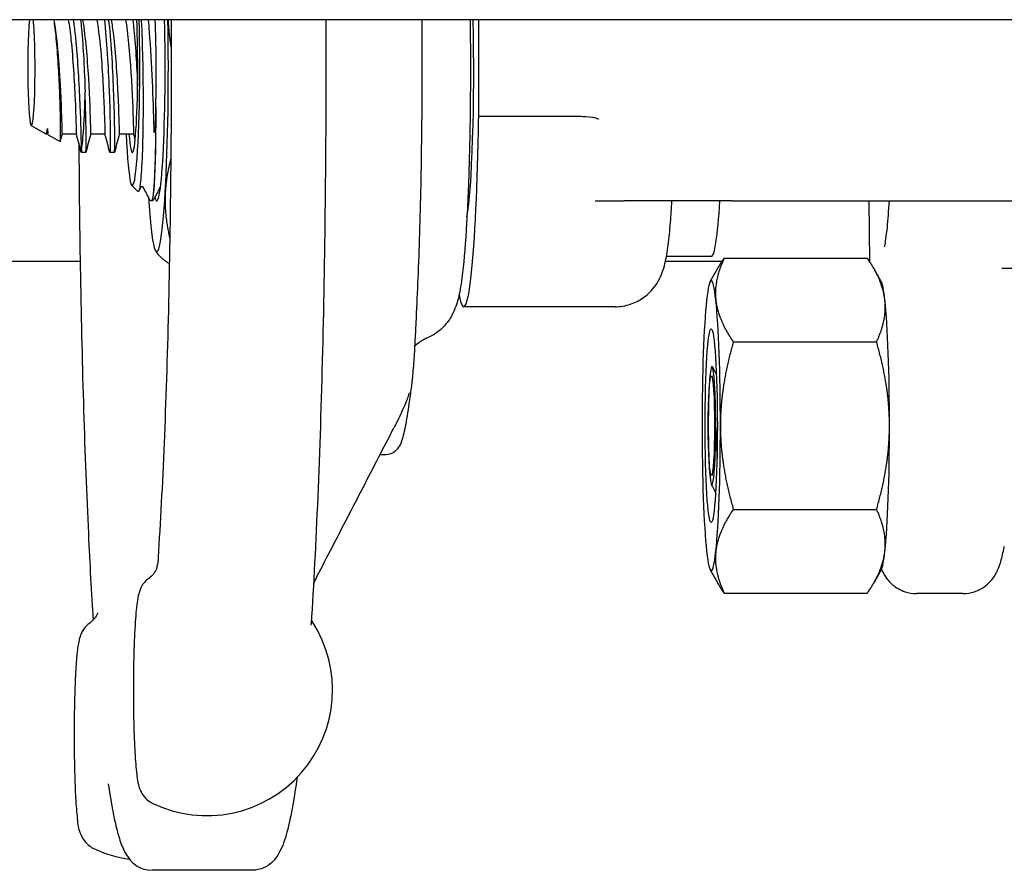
# Model space of a CAD drawing. Header units: inches. Extents: x 18 to 846, y -44 to 561.
# Tile 564 of 642: x 777.93 to 780.47, y 271.51 to 273.71. Entities that reach past the tile are written whole.
import ezdxf

# ---------------------------------------------------------------- set-up
doc = ezdxf.new("R2010")
doc.units = ezdxf.units.IN
doc.header["$LTSCALE"] = 24
doc.header["$MEASUREMENT"] = 0
doc.layers.add('Visible (ANSI)', color=7, linetype='Continuous', lineweight=30)

msp = doc.modelspace()

# ---------------------------------------------------------------- linework, layer by layer
at = {"layer": 'Visible (ANSI)'}
for p, q in [((783.1433, 273.7065), (753.3308, 273.7065)), ((779.11443, 273.4565), (779.11443, 273.7065)), ((779.11443, 273.4565), (779.11403, 273.4565)), ((779.24812, 273.4565), (779.11443, 273.4565)), ((779.34197, 273.4565), (779.24812, 273.4565)), ((777.95727, 273.43242), (777.99482, 273.41161)), ((777.9952, 273.4115), (777.99991, 273.4115)), ((778.00081, 273.40829), (778.03164, 273.3912)), ((778.03692, 273.4115), (778.0739, 273.4115)), ((778.11091, 273.4115), (778.14789, 273.4115)), ((778.1849, 273.4115), (778.22188, 273.4115)), ((778.09832, 273.36275), (778.08649, 273.36275)), ((778.17232, 273.36275), (778.16049, 273.36275)), ((778.21736, 273.27803), (778.23308, 273.26224)), ((778.24026, 273.2731), (778.23514, 273.26319)), ((778.26883, 273.23775), (778.26828, 273.23775)), ((779.41486, 273.23775), (779.4896, 273.23775)), ((779.76936, 273.23775), (779.4896, 273.23775)), ((779.76936, 273.23775), (780.89211, 273.23775)), ((780.12223, 273.23775), (780.12432, 273.08122)), ((779.08525, 273.2065), (779.0841, 273.2065)), ((778.27878, 273.10857), (778.28119, 273.10501)), ((778.08362, 273.0815), (774.5808, 273.0815)), ((779.74314, 273.0815), (779.59681, 273.0815)), ((779.71557, 273.094), (779.5993, 273.094)), ((779.7485, 273.08951), (780.11877, 273.08951)), ((780.12431, 273.0815), (780.12414, 273.0815)), ((779.71247, 273.02923), (779.73212, 273.06355)), ((780.1548, 273.02923), (780.13515, 273.06355)), ((779.46608, 272.964), (779.07536, 272.964)), ((779.77223, 272.87301), (780.1425, 272.87301)), ((778.87451, 272.5815), (778.8589, 272.5815)), ((779.77223, 272.44), (780.1425, 272.44)), ((779.71247, 272.28377), (779.73212, 272.24946)), ((780.1548, 272.28377), (780.13515, 272.24946)), ((779.7485, 272.22349), (780.11877, 272.22349)), ((780.36586, 272.22225), (780.24576, 272.22225)), ((778.52896, 271.5065), (778.26948, 271.5065))]:
    msp.add_line(p, q, dxfattribs=at)
for centre, end in [((778.41103, 271.97281), 32.81827), ((778.25778, 271.85682), 261.81583)]:
    msp.add_arc(centre, 0.325, 244.56848, end, dxfattribs=at)
for centre, major_axis, ratio, start_param, end_param in [((777.9576, 273.5815), (0, -0.14917), 0.0632779, 3.7188468, 8.8475238), ((778.21858, 273.5815), (0, -0.30408), 0.0632779, 5.3056376, 8.277611), ((778.21858, 273.5815), (0, -0.21875), 0.0632779, 5.602502, 8.4622272), ((778.28158, 273.5815), (0, -0.34375), 0.0632779, 6.0532879, 8.2261502), ((778.28158, 273.5815), (0, 0.475), 0.0632779, 3.9732017, 4.978683), ((779.07536, 273.5815), (0, -0.40625), 0.0632779, 0.3252319, 1.883563), ((778.08319, 273.5815), (0, -0.21875), 0.0632779, 0.2808441, 1.2855084), ((778.25817, 273.5815), (0, -0.34375), 0.0632779, 1.2716341, 1.3406181), ((779.11403, 273.44869), (0, 0.00781), 0.0632779, 0, 1.3567723), ((779.07536, 273.5815), (0, -0.6175), 0.0632779, 5.9652364, 7.6399576), ((777.9952, 273.5815), (0, -0.17), 0.0632779, 6.2481189, 6.6841413), ((778.28158, 273.5815), (0, -0.475), 0.0632779, 6.0675968, 7.1147944), ((778.28158, 273.5815), (0, -0.475), 0.0632779, 5.4928944, 6.0675968), ((779.71557, 273.5815), (0, -0.4875), 0.0632779, 0, 0.7881924), ((780.4606, 273.0836), (-0.09368, 0.00533), 0.2027313, 1.6443253, 3.1504144), ((779.71508, 272.6565), (0, 0.375), 0.0632779, 5.7595865, 6.8067841), ((780.1522, 272.6565), (0, 0.375), 0.0632779, 5.7595865, 6.1731428), ((779.71508, 272.6565), (0, -0.375), 0.0632779, 3.6651914, 4.712389), ((779.71508, 272.6565), (0, 0.375), 0.0632779, 4.712389, 5.7595865), ((780.1522, 272.6565), (0, -0.375), 0.0632779, 1.5707963, 2.6179939), ((779.71508, 272.6565), (0, -0.375), 0.0632779, 4.712389, 5.7595865), ((779.71557, 272.6565), (0, 0.175), 0.0632779, 4.6839401, 4.7463079), ((779.71508, 272.6565), (0, 0.375), 0.0632779, 3.6651914, 4.712389), ((780.1522, 272.6565), (0, -0.375), 0.0632779, 0.5235988, 1.5707963), ((779.71508, 272.6565), (0, -0.375), 0.0632779, 5.7595865, 6.8067841), ((780.1522, 272.6565), (0, -0.375), 0.0632779, 0.1100426, 0.5235988)]:
    msp.add_ellipse(centre, major_axis=major_axis, ratio=ratio, start_param=start_param, end_param=end_param, dxfattribs=at)
for centre, major_axis in [((779.71508, 272.6565), (0, 0.25014)), ((779.71557, 272.6565), (0, -0.12866)), ((779.71557, 272.6565), (0, -0.12866))]:
    msp.add_ellipse(centre, major_axis=major_axis, ratio=0.0632779, dxfattribs=at)
for points, knots in [([(778.01533, 273.7065), (778.01744, 273.69267), (778.01938, 273.6764), (778.02317, 273.63756), (778.02492, 273.61482), (778.02786, 273.56782), (778.02902, 273.544), (778.0308, 273.49843), (778.0314, 273.47714), (778.03213, 273.43997), (778.03225, 273.42452), (778.0322, 273.40161), (778.03203, 273.39448), (778.03175, 273.39146), (778.03169, 273.39116), (778.03164, 273.3912)], [-3.7202337, -3.7202337, -3.7202337, -3.7202337, -3.5648477, -3.5648477, -3.385163, -3.385163, -3.2033156, -3.2033156, -3.0193061, -3.0193061, -2.8331349, -2.8331349, -2.6448024, -2.6448024, -2.5950458, -2.5950458, -2.5950458, -2.5950458]), ([(778.01597, 273.70641), (778.02071, 273.67847), (778.0248, 273.6397), (778.02791, 273.59892), (778.03192, 273.54624), (778.03427, 273.49151), (778.03546, 273.45584), (778.0364, 273.42764), (778.03666, 273.41191), (778.03691, 273.41164)], [14.8818627, 14.8818627, 14.8818627, 14.8818627, 15.6053465, 15.6053465, 15.6053465, 16.5398213, 16.5398213, 16.5398213, 17.2787596, 17.2787596, 17.2787596, 17.2787596]), ([(778.05296, 273.70626), (778.0555, 273.69148), (778.05786, 273.6737), (778.05997, 273.6539), (778.06506, 273.60599), (778.06863, 273.54742), (778.07071, 273.50081), (778.07278, 273.4542), (778.07341, 273.42069), (778.07376, 273.41321), (778.07381, 273.41226), (778.07385, 273.41173), (778.07389, 273.41161)], [14.8818627, 14.8818627, 14.8818627, 14.8818627, 15.268037, 15.268037, 15.268037, 16.2025341, 16.2025341, 16.2025341, 17.1369694, 17.1369694, 17.1369694, 17.2556086, 17.2556086, 17.2556086, 17.2556086]), ([(778.08702, 273.37132), (778.08697, 273.3776), (778.08686, 273.38651), (778.08642, 273.40904), (778.08609, 273.4225), (778.08498, 273.45911), (778.08406, 273.48366), (778.08154, 273.53624), (778.07996, 273.56372), (778.0761, 273.61794), (778.07386, 273.64417), (778.06981, 273.68192), (778.06824, 273.69476), (778.06659, 273.7065)], [-3.1722778, -3.1722778, -3.1722778, -3.1722778, -3.0186699, -3.0186699, -2.8665315, -2.8665315, -2.6554083, -2.6554083, -2.4471425, -2.4471425, -2.2417348, -2.2417348, -2.1246923, -2.1246923, -2.1246923, -2.1246923]), ([(778.08476, 273.7065), (778.08557, 273.69906), (778.08635, 273.69125), (778.08933, 273.65874), (778.09123, 273.63188), (778.09438, 273.57593), (778.09559, 273.54736), (778.09647, 273.51994)], [-0.5023483, -0.5023483, -0.5023483, -0.5023483, -0.43062442, -0.43062442, -0.2163901, -0.2163901, 0, 0, 0, 0]), ([(778.08997, 273.70649), (778.09028, 273.70472), (778.09058, 273.70291), (778.09087, 273.70104), (778.0969, 273.66341), (778.1017, 273.60769), (778.10486, 273.55539), (778.10801, 273.50309), (778.10952, 273.45547), (778.11022, 273.43091), (778.11058, 273.41822), (778.11074, 273.41185), (778.11091, 273.41183)], [21.165048, 21.165048, 21.165048, 21.165048, 21.2112724, 21.2112724, 21.2112724, 22.1453793, 22.1453793, 22.1453793, 23.0794254, 23.0794254, 23.0794254, 23.5619449, 23.5619449, 23.5619449, 23.5619449]), ([(778.12696, 273.70635), (778.13117, 273.68153), (778.13488, 273.64826), (778.13783, 273.61243), (778.1421, 273.56038), (778.14473, 273.50417), (778.14611, 273.46548), (778.14729, 273.43249), (778.1476, 273.41293), (778.14788, 273.41163)], [21.165048, 21.165048, 21.165048, 21.165048, 21.8082248, 21.8082248, 21.8082248, 22.7422928, 22.7422928, 22.7422928, 23.5387939, 23.5387939, 23.5387939, 23.5387939]), ([(778.14618, 273.7065), (778.14619, 273.70644), (778.1462, 273.70638), (778.1462, 273.70632), (778.15196, 273.65381), (778.15614, 273.58484), (778.15851, 273.5232), (778.16087, 273.46157), (778.16143, 273.40844), (778.16119, 273.38213), (778.16106, 273.3683), (778.16073, 273.36202), (778.16041, 273.36323)], [21.382903, 21.382903, 21.382903, 21.382903, 21.3838943, 21.3838943, 21.3838943, 22.2609286, 22.2609286, 22.2609286, 23.1379094, 23.1379094, 23.1379094, 23.5986856, 23.5986856, 23.5986856, 23.5986856]), ([(778.17232, 273.36275), (778.17291, 273.36277), (778.17347, 273.3916), (778.17267, 273.43959), (778.17184, 273.48852), (778.16955, 273.55646), (778.16538, 273.61976), (778.16333, 273.6508), (778.16084, 273.68044), (778.158, 273.70631)], [-29.8451302, -29.8451302, -29.8451302, -29.8451302, -28.9802371, -28.9802371, -28.9802371, -28.0985528, -28.0985528, -28.0985528, -27.6660883, -27.6660883, -27.6660883, -27.6660883]), ([(778.16395, 273.7063), (778.16593, 273.69483), (778.1678, 273.68152), (778.16952, 273.66679), (778.17486, 273.62103), (778.17874, 273.5626), (778.18108, 273.51403), (778.18342, 273.46547), (778.18424, 273.42796), (778.18464, 273.41594), (778.18474, 273.413), (778.18482, 273.4116), (778.1849, 273.41168)], [27.4482333, 27.4482333, 27.4482333, 27.4482333, 27.7487513, 27.7487513, 27.7487513, 28.6824367, 28.6824367, 28.6824367, 29.6160625, 29.6160625, 29.6160625, 29.8451302, 29.8451302, 29.8451302, 29.8451302]), ([(778.20096, 273.7065), (778.20684, 273.67199), (778.21167, 273.62014), (778.21496, 273.56943), (778.21839, 273.51665), (778.22016, 273.46639), (778.221, 273.43802), (778.22149, 273.42152), (778.22168, 273.41265), (778.22187, 273.41186)], [27.4482333, 27.4482333, 27.4482333, 27.4482333, 28.3454342, 28.3454342, 28.3454342, 29.2790815, 29.2790815, 29.2790815, 29.8219792, 29.8219792, 29.8219792, 29.8219792]), ([(778.22017, 273.70647), (778.22496, 273.66253), (778.22872, 273.60738), (778.23118, 273.55437), (778.2315, 273.54738), (778.2318, 273.54045), (778.23208, 273.53359)], [27.6660883, 27.6660883, 27.6660883, 27.6660883, 28.39867809, 28.39867809, 28.39867809, 28.49525433, 28.49525433, 28.49525433, 28.49525433]), ([(778.27486, 273.42565), (778.27392, 273.46395), (778.27252, 273.50512), (778.26859, 273.59024), (778.26607, 273.63343), (778.26216, 273.68522), (778.26129, 273.696), (778.26039, 273.7065)], [-1.59923361, -1.59923361, -1.59923361, -1.59923361, -1.27914254, -1.27914254, -0.94996665, -0.94996665, -0.86105781, -0.86105781, -0.86105781, -0.86105781]), ([(778.27677, 273.7065), (778.2768, 273.70563), (778.27684, 273.70475), (778.27774, 273.68102), (778.27842, 273.65725), (778.27972, 273.58979), (778.27992, 273.5456), (778.27935, 273.50308)], [-0.52692805, -0.52692805, -0.52692805, -0.52692805, -0.51973951, -0.51973951, -0.33275492, -0.33275492, 0, 0, 0, 0]), ([(778.3187, 273.7065), (778.31873, 273.69996), (778.31876, 273.69342), (778.31927, 273.55856), (778.31886, 273.4294), (778.31629, 273.17556), (778.31413, 273.05089), (778.30814, 272.81199), (778.30432, 272.69777), (778.29521, 272.48528), (778.28992, 272.38701), (778.28404, 272.29914)], [4.37524391, 4.37524391, 4.37524391, 4.37524391, 4.38638429, 4.38638429, 4.60474371, 4.60474371, 4.82310313, 4.82310313, 5.04146255, 5.04146255, 5.25982197, 5.25982197, 5.25982197, 5.25982197]), ([(778.71856, 273.7065), (778.71859, 273.69831), (778.71862, 273.69012), (778.71909, 273.54053), (778.71859, 273.3984), (778.71572, 273.1189), (778.71335, 272.98153), (778.70685, 272.71757), (778.70271, 272.591), (778.69285, 272.35415), (778.68712, 272.24389), (778.68072, 272.14415)], [4.38405364, 4.38405364, 4.38405364, 4.38405364, 4.39625941, 4.39625941, 4.60688023, 4.60688023, 4.81750105, 4.81750105, 5.02812188, 5.02812188, 5.2387427, 5.2387427, 5.2387427, 5.2387427]), ([(778.96664, 273.7065), (778.96665, 273.70506), (778.96666, 273.70362), (778.96673, 273.68744), (778.9668, 273.67269), (778.96687, 273.65796)], [0.50824411, 0.50824411, 0.50824411, 0.50824411, 0.51922726, 0.51922726, 0.63187952, 0.63187952, 0.63187952, 0.63187952]), ([(779.09172, 273.7065), (779.09253, 273.64753), (779.09276, 273.5872), (779.09203, 273.46339), (779.09101, 273.40122), (779.08773, 273.28346), (779.08546, 273.22846), (779.07978, 273.13046), (779.07632, 273.0874), (779.06977, 273.03188), (779.06717, 273.01387), (779.06106, 272.98512), (779.05867, 272.97449), (779.05032, 272.95342), (779.04741, 272.94673), (779.03737, 272.92963), (779.03056, 272.91878), (779.00759, 272.89835), (778.9966, 272.89032), (778.98177, 272.88383)], [1.6097398, 1.6097398, 1.6097398, 1.6097398, 2.0593793, 2.0593793, 2.5355448, 2.5355448, 3.0157255, 3.0157255, 3.5114762, 3.5114762, 3.8103614, 3.8103614, 4.0031884, 4.0031884, 4.0781954, 4.0781954, 4.1539078, 4.1539078, 4.1960154, 4.1960154, 4.1960154, 4.1960154]), ([(778.24167, 273.70376), (778.24314, 273.67257), (778.24427, 273.63927), (778.24582, 273.57095), (778.24624, 273.53641), (778.24638, 273.46326), (778.24596, 273.42583), (778.24428, 273.35943), (778.24303, 273.33118), (778.23995, 273.28773), (778.23815, 273.27304), (778.23521, 273.26251), (778.23414, 273.26118), (778.23308, 273.26224)], [-5.0704915, -5.0704915, -5.0704915, -5.0704915, -4.8092414, -4.8092414, -4.5465572, -4.5465572, -4.2346915, -4.2346915, -3.9208419, -3.9208419, -3.6050086, -3.6050086, -3.4319837, -3.4319837, -3.4319837, -3.4319837]), ([(778.96687, 273.65796), (778.9671, 273.61342), (778.96712, 273.56865), (778.96679, 273.47946), (778.96643, 273.43504), (778.96532, 273.34742), (778.96457, 273.30421), (778.96271, 273.21981), (778.9616, 273.17862), (778.95902, 273.09903), (778.95755, 273.06064), (778.95593, 273.024)], [4.3672418, 4.3672418, 4.3672418, 4.3672418, 4.50530067, 4.50530067, 4.64335954, 4.64335954, 4.78141842, 4.78141842, 4.91947729, 4.91947729, 5.05753616, 5.05753616, 5.05753616, 5.05753616]), ([(778.09832, 273.36287), (778.09881, 273.36313), (778.0993, 273.38237), (778.09897, 273.4169), (778.09872, 273.44411), (778.09796, 273.4803), (778.09647, 273.51994)], [-23.5619449, -23.5619449, -23.5619449, -23.5619449, -22.842934, -22.842934, -22.842934, -22.2764365, -22.2764365, -22.2764365, -22.2764365]), ([(778.26882, 273.23788), (778.27172, 273.23815), (778.27462, 273.26132), (778.27664, 273.30402), (778.27892, 273.35198), (778.28005, 273.42395), (778.27935, 273.50308)], [-12.5663706, -12.5663706, -12.5663706, -12.5663706, -11.9350203, -11.9350203, -11.9350203, -11.2257525, -11.2257525, -11.2257525, -11.2257525]), ([(778.27895, 273.48019), (778.27935, 273.39456), (778.27755, 273.32026), (778.27461, 273.27812), (778.27277, 273.25163), (778.27051, 273.23805), (778.26825, 273.23804)], [5.0115512, 5.0115512, 5.0115512, 5.0115512, 5.7936548, 5.7936548, 5.7936548, 6.2853274, 6.2853274, 6.2853274, 6.2853274]), ([(778.27895, 273.48019), (778.27831, 273.44945), (778.27729, 273.42803), (778.27639, 273.41704), (778.27618, 273.41509), (778.27593, 273.41395), (778.27588, 273.41374), (778.2758, 273.41357), (778.27578, 273.41354), (778.27574, 273.4135), (778.27573, 273.41349), (778.27571, 273.41349), (778.2757, 273.41349), (778.27569, 273.41349), (778.27568, 273.41349), (778.27566, 273.4135), (778.27566, 273.41351), (778.27564, 273.41353), (778.27562, 273.41355), (778.27558, 273.41362), (778.27555, 273.41372), (778.27521, 273.41508), (778.27501, 273.41957), (778.27486, 273.42565)], [-0.32425255, -0.32425255, -0.32425255, -0.32425255, -0.13434383, -0.13434383, -0.07553483, -0.07553483, -0.06406424, -0.06406424, -0.06072925, -0.06072925, -0.05932586, -0.05932586, -0.05850628, -0.05850628, -0.05780445, -0.05780445, -0.05699234, -0.05699234, -0.05569314, -0.05569314, -0.05100977, -0.05100977, 0, 0, 0, 0]), ([(779.41961, 273.4507), (779.4191, 273.45093), (779.41861, 273.45112), (779.41368, 273.45285), (779.40453, 273.45426), (779.37561, 273.45614), (779.35951, 273.4565), (779.34197, 273.4565)], [0.01028684, 0.01028684, 0.01028684, 0.01028684, 0.01590204, 0.01590204, 0.08584187, 0.08584187, 0.15193376, 0.15193376, 0.15193376, 0.15193376]), ([(779.42371, 273.44869), (779.42366, 273.44872), (779.42361, 273.44874), (779.42227, 273.44943), (779.42094, 273.45008), (779.41961, 273.4507)], [-0.566346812, -0.566346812, -0.566346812, -0.566346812, -0.565454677, -0.565454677, -0.542430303, -0.542430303, -0.542430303, -0.542430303]), ([(778.00081, 273.40829), (778.00076, 273.40831), (778.00072, 273.4084), (778.00031, 273.40978), (777.99993, 273.41534), (777.9994, 273.42499)], [-0.19143984, -0.19143984, -0.19143984, -0.19143984, -0.17106186, -0.17106186, 0, 0, 0, 0]), ([(778.08023, 273.38703), (778.08094, 273.27138), (778.08228, 273.1567), (778.08633, 272.9248), (778.08913, 272.80797), (778.09604, 272.58437), (778.10016, 272.47759), (778.10859, 272.29842), (778.11269, 272.22348), (778.11711, 272.15359)], [5.07528858, 5.07528858, 5.07528858, 5.07528858, 5.2481423, 5.2481423, 5.43313185, 5.43313185, 5.61812139, 5.61812139, 5.76472933, 5.76472933, 5.76472933, 5.76472933]), ([(778.24358, 273.27482), (778.24223, 273.27482), (778.24115, 273.27411), (778.24033, 273.2733), (778.24026, 273.27311), (778.24026, 273.2731)], [0, 0, 0, 0, 0.030145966, 0.030145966, 0.058630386, 0.058630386, 0.058630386, 0.058630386]), ([(778.24689, 273.2731), (778.24689, 273.27311), (778.24683, 273.2733), (778.24598, 273.27412), (778.24491, 273.27482), (778.24358, 273.27482)], [0, 0, 0, 0, 0.028845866, 0.028845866, 0.058632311, 0.058632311, 0.058632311, 0.058632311]), ([(778.29133, 273.27418), (778.29105, 273.27401), (778.29082, 273.27384), (778.29027, 273.2733), (778.29021, 273.27311), (778.29021, 273.2731)], [0.019805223, 0.019805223, 0.019805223, 0.019805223, 0.030145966, 0.030145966, 0.058630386, 0.058630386, 0.058630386, 0.058630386]), ([(778.26825, 273.23775), (778.26669, 273.23784), (778.26544, 273.23864), (778.26401, 273.24002), (778.26364, 273.24067), (778.26332, 273.24129)], [0, 0, 0, 0, 0.032886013, 0.032886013, 0.066338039, 0.066338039, 0.066338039, 0.066338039]), ([(778.27379, 273.24129), (778.27347, 273.24068), (778.2731, 273.24005), (778.2717, 273.23866), (778.27044, 273.23784), (778.26885, 273.23775)], [0, 0, 0, 0, 0.032842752, 0.032842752, 0.066334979, 0.066334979, 0.066334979, 0.066334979]), ([(779.46608, 272.964), (779.48002, 272.964), (779.49386, 272.96644), (779.51902, 272.97473), (779.52994, 272.98071), (779.54953, 272.99428), (779.55705, 273.00181), (779.57018, 273.01695), (779.57466, 273.02406), (779.58278, 273.03829), (779.58547, 273.04465), (779.59165, 273.06057), (779.5937, 273.06833), (779.59937, 273.09187), (779.60164, 273.1067), (779.60608, 273.14134), (779.60801, 273.16072), (779.61117, 273.19951), (779.61245, 273.21798), (779.61362, 273.23775)], [0, 0, 0, 0, 0.02084755, 0.02084755, 0.04377741, 0.04377741, 0.07280866, 0.07280866, 0.11055674, 0.11055674, 0.16168648, 0.16168648, 0.2568069, 0.2568069, 0.45868216, 0.45868216, 0.66055741, 0.66055741, 0.81896321, 0.81896321, 0.81896321, 0.81896321]), ([(780.17481, 273.23775), (780.1732, 273.21168), (780.17141, 273.18876), (780.16722, 273.14627), (780.16451, 273.12844), (780.16271, 273.12002), (780.16246, 273.11908), (780.16246, 273.11908)], [3.91569922, 3.91569922, 3.91569922, 3.91569922, 4.14176877, 4.14176877, 4.42543114, 4.42543114, 4.49102049, 4.49102049, 4.49102049, 4.49102049]), ([(778.95593, 273.024), (778.95442, 272.99004), (778.95293, 272.95599), (778.95059, 272.90588), (778.9498, 272.88926), (778.94812, 272.85683), (778.94715, 272.83927), (778.94616, 272.82597)], [0, 0, 0, 0, 0.31612887, 0.31612887, 0.47444343, 0.47444343, 0.63327348, 0.63327348, 0.63327348, 0.63327348]), ([(778.98177, 272.88383), (778.96955, 272.87849), (778.96022, 272.87206), (778.95144, 272.86475), (778.94985, 272.86334), (778.94837, 272.86196)], [0.293981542, 0.293981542, 0.293981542, 0.293981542, 0.318951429, 0.318951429, 0.325048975, 0.325048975, 0.325048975, 0.325048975]), ([(778.94616, 272.82597), (778.94597, 272.8234), (778.94578, 272.82084), (778.94539, 272.81575), (778.9452, 272.81323), (778.9448, 272.80822), (778.94461, 272.80573), (778.94421, 272.80078), (778.94402, 272.79833), (778.94362, 272.79346), (778.94342, 272.79104), (778.94322, 272.78864)], [5.310957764, 5.310957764, 5.310957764, 5.310957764, 5.322857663, 5.322857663, 5.334757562, 5.334757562, 5.346657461, 5.346657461, 5.358557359, 5.358557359, 5.370457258, 5.370457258, 5.370457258, 5.370457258]), ([(779.72496, 272.74322), (779.72414, 272.7607), (779.72311, 272.77552), (779.7208, 272.79746), (779.71955, 272.80468), (779.71701, 272.81083), (779.71574, 272.81005), (779.71336, 272.80092), (779.71226, 272.793), (779.71063, 272.77422), (779.71003, 272.76509), (779.70903, 272.74477), (779.70863, 272.73377), (779.70834, 272.72204)], [0, 0, 0, 0, 0.16599281, 0.16599281, 0.32480125, 0.32480125, 0.47642401, 0.47642401, 0.62086036, 0.62086036, 0.72113077, 0.72113077, 0.81770131, 0.81770131, 0.81770131, 0.81770131]), ([(778.94322, 272.78864), (778.94293, 272.78526), (778.9426, 272.78136), (778.94193, 272.77485), (778.94162, 272.77218), (778.94068, 272.76425), (778.94005, 272.75933), (778.93753, 272.73994), (778.93556, 272.72628), (778.93202, 272.70223), (778.93039, 272.69177), (778.92888, 272.68189)], [0, 0, 0, 0, 0.04382589, 0.04382589, 0.09337467, 0.09337467, 0.17889569, 0.17889569, 0.4355019, 0.4355019, 0.63439434, 0.63439434, 0.63439434, 0.63439434]), ([(778.93446, 272.74135), (778.93446, 272.74135), (778.93446, 272.74135), (778.93446, 272.74135), (778.93445, 272.74132), (778.93442, 272.74123), (778.93441, 272.74119), (778.93436, 272.74104), (778.93432, 272.74089), (778.93421, 272.74057), (778.93416, 272.74038), (778.93385, 272.73942), (778.93357, 272.73856), (778.93276, 272.73611), (778.93221, 272.73448), (778.93005, 272.72828), (778.92833, 272.72373), (778.92357, 272.71167), (778.92043, 272.70432), (778.91246, 272.68642), (778.90754, 272.67611), (778.89995, 272.66096), (778.89726, 272.65576), (778.89463, 272.65066)], [0.45214199, 0.45214199, 0.45214199, 0.45214199, 0.4521888, 0.4521888, 0.45383941, 0.45383941, 0.45466034, 0.45466034, 0.45632899, 0.45632899, 0.45797968, 0.45797968, 0.46467285, 0.46467285, 0.47775562, 0.47775562, 0.51475449, 0.51475449, 0.57907967, 0.57907967, 0.6785208, 0.6785208, 0.73340193, 0.73340193, 0.73340193, 0.73340193]), ([(779.72664, 272.66244), (779.7266, 272.67864), (779.72641, 272.69473), (779.72571, 272.72517), (779.72528, 272.73644), (779.72496, 272.74322)], [0.01246833, 0.01246833, 0.01246833, 0.01246833, 0.1360692, 0.1360692, 0.26007634, 0.26007634, 0.26007634, 0.26007634]), ([(779.70834, 272.72204), (779.70818, 272.71566), (779.70794, 272.70666), (779.70754, 272.6823), (779.70743, 272.66936), (779.70743, 272.65615)], [0, 0, 0, 0, 0.05228677, 0.05228677, 0.11087716, 0.11087716, 0.11087716, 0.11087716]), ([(778.92888, 272.68189), (778.92735, 272.67183), (778.92577, 272.66263), (778.92252, 272.64591), (778.92084, 272.63839), (778.91727, 272.62481), (778.9154, 272.61878), (778.91087, 272.60744), (778.90849, 272.60215), (778.89889, 272.5902), (778.88906, 272.5815), (778.87451, 272.5815)], [5.62387886, 5.62387886, 5.62387886, 5.62387886, 5.70247898, 5.70247898, 5.78107911, 5.78107911, 5.85967924, 5.85967924, 5.93827936, 5.93827936, 6.01687949, 6.01687949, 6.01687949, 6.01687949]), ([(778.69579, 272.26624), (778.70906, 272.29186), (778.72232, 272.31748), (778.74885, 272.36873), (778.76211, 272.39436), (778.78863, 272.44561), (778.80189, 272.47124), (778.82839, 272.52249), (778.84165, 272.54812), (778.86814, 272.59939), (778.88139, 272.62502), (778.89463, 272.65066)], [0.9601047, 0.9601047, 0.9601047, 0.9601047, 1.233998, 1.233998, 1.5078914, 1.5078914, 1.7817848, 1.7817848, 2.0556781, 2.0556781, 2.3295715, 2.3295715, 2.3295715, 2.3295715]), ([(779.70743, 272.65615), (779.70743, 272.64294), (779.70755, 272.63001), (779.70796, 272.60569), (779.7082, 272.5967), (779.70836, 272.59034)], [0, 0, 0, 0, 0.10065299, 0.10065299, 0.19048563, 0.19048563, 0.19048563, 0.19048563]), ([(779.72499, 272.5706), (779.72531, 272.5774), (779.72574, 272.58871), (779.72642, 272.61921), (779.72661, 272.63532), (779.72664, 272.65152)], [0, 0, 0, 0, 0.0644022, 0.0644022, 0.12859969, 0.12859969, 0.12859969, 0.12859969]), ([(779.73022, 272.58433), (779.72975, 272.59834), (779.72916, 272.61318), (779.72844, 272.62842), (779.72791, 272.63965), (779.72731, 272.65106), (779.72664, 272.66244)], [-6.709059, -6.709059, -6.709059, -6.709059, -6.4443529, -6.4443529, -6.4443529, -6.24926636, -6.24926636, -6.24926636, -6.24926636]), ([(779.70836, 272.59034), (779.70877, 272.57415), (779.70938, 272.55942), (779.71096, 272.53368), (779.71193, 272.52317), (779.71413, 272.50807), (779.71534, 272.50396), (779.71785, 272.50309), (779.71913, 272.50671), (779.72124, 272.51957), (779.7221, 272.52718), (779.72368, 272.54626), (779.72439, 272.55773), (779.72499, 272.5706)], [0, 0, 0, 0, 0.13293721, 0.13293721, 0.27303158, 0.27303158, 0.42028212, 0.42028212, 0.57468721, 0.57468721, 0.69201491, 0.69201491, 0.81309505, 0.81309505, 0.81309505, 0.81309505]), ([(779.72653, 272.4838), (779.72642, 272.48393), (779.72633, 272.48406), (779.72614, 272.48435), (779.72605, 272.48451), (779.72597, 272.48467)], [0.0131407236, 0.0131407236, 0.0131407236, 0.0131407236, 0.0144801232, 0.0144801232, 0.0160275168, 0.0160275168, 0.0160275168, 0.0160275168]), ([(780.36586, 272.22225), (780.37626, 272.22225), (780.38626, 272.22403), (780.40461, 272.22989), (780.41252, 272.23413), (780.42687, 272.24367), (780.43233, 272.24891), (780.44195, 272.25934), (780.44528, 272.26419), (780.45151, 272.27408), (780.45367, 272.27854), (780.45881, 272.28993), (780.46071, 272.29565), (780.46424, 272.30705), (780.46572, 272.31261), (780.46857, 272.32429), (780.46993, 272.3304), (780.47177, 272.3393), (780.47226, 272.34174), (780.47274, 272.34423)], [0, 0, 0, 0, 0.02074523, 0.02074523, 0.04463831, 0.04463831, 0.0756999, 0.0756999, 0.11609503, 0.11609503, 0.17226872, 0.17226872, 0.27773719, 0.27773719, 0.38320566, 0.38320566, 0.48867414, 0.48867414, 0.52734236, 0.52734236, 0.52734236, 0.52734236]), ([(778.28162, 272.28737), (778.28149, 272.28701), (778.28131, 272.28649), (778.28072, 272.28504), (778.28032, 272.28411), (778.27912, 272.28167), (778.27833, 272.28017), (778.27595, 272.2764), (778.27438, 272.27412), (778.26964, 272.26866), (778.26645, 272.26544), (778.26175, 272.26208)], [2.69259226, 2.69259226, 2.69259226, 2.69259226, 2.72009935, 2.72009935, 2.74760644, 2.74760644, 2.77511352, 2.77511352, 2.80262061, 2.80262061, 2.8301277, 2.8301277, 2.8301277, 2.8301277]), ([(778.28162, 272.28737), (778.28196, 272.28837), (778.28225, 272.28934), (778.28276, 272.29119), (778.28298, 272.29208), (778.28334, 272.29376), (778.28348, 272.29456), (778.28372, 272.29605), (778.28381, 272.29674), (778.28395, 272.29802), (778.284, 272.2986), (778.28404, 272.29914)], [0, 0, 0, 0, 0.010976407, 0.010976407, 0.021952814, 0.021952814, 0.03292922, 0.03292922, 0.043905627, 0.043905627, 0.054882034, 0.054882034, 0.054882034, 0.054882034]), ([(780.15547, 272.28508), (780.15638, 272.2828), (780.15746, 272.28032), (780.16033, 272.27446), (780.16218, 272.27101), (780.16869, 272.26087), (780.17411, 272.25316), (780.19222, 272.23814), (780.20259, 272.23137), (780.22526, 272.22402), (780.23548, 272.22225), (780.24576, 272.22225)], [1.41507392, 1.41507392, 1.41507392, 1.41507392, 1.44243817, 1.44243817, 1.47257565, 1.47257565, 1.51836715, 1.51836715, 1.55027263, 1.55027263, 1.57079633, 1.57079633, 1.57079633, 1.57079633]), ([(778.26175, 272.26208), (778.25672, 272.25849), (778.2532, 272.25495), (778.24778, 272.24872), (778.24588, 272.24598), (778.24284, 272.24115), (778.24171, 272.23905), (778.23984, 272.23526), (778.23911, 272.23358), (778.23786, 272.23048), (778.23734, 272.22907), (778.23689, 272.22774)], [3.45305761, 3.45305761, 3.45305761, 3.45305761, 3.48056469, 3.48056469, 3.50807178, 3.50807178, 3.53557887, 3.53557887, 3.56308596, 3.56308596, 3.59059305, 3.59059305, 3.59059305, 3.59059305]), ([(778.23689, 272.22774), (778.23529, 272.22307), (778.23446, 272.2196), (778.232, 272.20838), (778.231, 272.20122), (778.22897, 272.18457), (778.22807, 272.17534), (778.2264, 272.15478), (778.22564, 272.1435), (778.22429, 272.11918), (778.22368, 272.10615), (778.22287, 272.08434), (778.2226, 272.07613), (778.22238, 272.06767)], [-1.5707963, -1.5707963, -1.5707963, -1.5707963, -1.0326882, -1.0326882, 0.2239488, 0.2239488, 1.4805859, 1.4805859, 2.737223, 2.737223, 3.99386, 3.99386, 4.712389, 4.712389, 4.712389, 4.712389]), ([(778.12859, 272.17209), (778.12859, 272.17209), (778.12855, 272.17194), (778.12828, 272.17113), (778.128, 272.17031), (778.12704, 272.16807), (778.12652, 272.16695), (778.12458, 272.1633), (778.12289, 272.16034), (778.11708, 272.15338), (778.11372, 272.14983), (778.10851, 272.1461)], [2.65563816, 2.65563816, 2.65563816, 2.65563816, 2.68701796, 2.68701796, 2.72957609, 2.72957609, 2.75737501, 2.75737501, 2.799563, 2.799563, 2.8301277, 2.8301277, 2.8301277, 2.8301277]), ([(778.68134, 272.15385), (778.68162, 272.1533), (778.68192, 272.15272), (778.6828, 272.15115), (778.68341, 272.15011), (778.68416, 272.14895)], [3.284331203, 3.284331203, 3.284331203, 3.284331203, 3.294647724, 3.294647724, 3.310092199, 3.310092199, 3.310092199, 3.310092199]), ([(778.10851, 272.1461), (778.10311, 272.14225), (778.09945, 272.13847), (778.09305, 272.13091), (778.09088, 272.12738), (778.08695, 272.12032), (778.08564, 272.11717), (778.08263, 272.10923), (778.08163, 272.10535), (778.07944, 272.09603), (778.07854, 272.09083), (778.07687, 272.07949), (778.07614, 272.07342), (778.07477, 272.06017), (778.07414, 272.053), (778.07327, 272.04159), (778.073, 272.03778), (778.07274, 272.03384)], [3.45305761, 3.45305761, 3.45305761, 3.45305761, 3.48254836, 3.48254836, 3.52095194, 3.52095194, 3.57308716, 3.57308716, 3.67099282, 3.67099282, 3.81410256, 3.81410256, 3.95721229, 3.95721229, 4.10032203, 4.10032203, 4.16860629, 4.16860629, 4.16860629, 4.16860629]), ([(778.68074, 272.14064), (778.68073, 272.14078), (778.68072, 272.14093), (778.68069, 272.14129), (778.68068, 272.14148), (778.68067, 272.14191), (778.68066, 272.14215), (778.68066, 272.14265), (778.68067, 272.14293), (778.68068, 272.14351), (778.6807, 272.14382), (778.68072, 272.14415)], [0, 0, 0, 0, 0.005871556, 0.005871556, 0.011743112, 0.011743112, 0.017614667, 0.017614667, 0.023486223, 0.023486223, 0.029357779, 0.029357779, 0.029357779, 0.029357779]), ([(778.22238, 272.06767), (778.22204, 272.05499), (778.22177, 272.04188), (778.22137, 272.01516), (778.22124, 272.00154), (778.22113, 271.97417), (778.22115, 271.96042), (778.22134, 271.93314), (778.2215, 271.91963), (778.22198, 271.8932), (778.22229, 271.88029), (778.22267, 271.86785)], [4.57754785, 4.57754785, 4.57754785, 4.57754785, 4.74708695, 4.74708695, 4.91662605, 4.91662605, 5.08616515, 5.08616515, 5.25570425, 5.25570425, 5.42524335, 5.42524335, 5.42524335, 5.42524335]), ([(778.07274, 272.03384), (778.07258, 272.03156), (778.07244, 272.02922), (778.07216, 272.02445), (778.07203, 272.02202), (778.07177, 272.01712), (778.07165, 272.01464), (778.07142, 272.00968), (778.0713, 272.00718), (778.07107, 272.00221), (778.07096, 271.99973), (778.07085, 271.99727)], [-1.5707963, -1.5707963, -1.5707963, -1.5707963, -0.3141593, -0.3141593, 0.9424778, 0.9424778, 2.1991149, 2.1991149, 3.4557519, 3.4557519, 4.712389, 4.712389, 4.712389, 4.712389]), ([(778.07085, 271.99727), (778.06985, 271.97515), (778.0691, 271.95061), (778.06815, 271.89963), (778.06795, 271.87324), (778.06808, 271.82089), (778.06842, 271.79494), (778.06961, 271.74577), (778.07047, 271.72259), (778.07267, 271.68074), (778.07401, 271.66229), (778.07753, 271.62885), (778.07557, 271.62117), (778.08705, 271.59487), (778.08825, 271.59236), (778.09241, 271.58528), (778.09565, 271.58017), (778.10626, 271.57045), (778.11134, 271.56659), (778.11822, 271.56332)], [4.3596113, 4.3596113, 4.3596113, 4.3596113, 4.6928593, 4.6928593, 5.019356, 5.019356, 5.3446922, 5.3446922, 5.6720598, 5.6720598, 6.0087223, 6.0087223, 6.4055427, 6.4055427, 6.4422587, 6.4422587, 6.4916322, 6.4916322, 6.519411, 6.519411, 6.519411, 6.519411]), ([(778.22267, 271.86785), (778.22275, 271.865), (778.22285, 271.8622), (778.22304, 271.8567), (778.22314, 271.854), (778.22336, 271.84871), (778.22347, 271.84612), (778.2237, 271.84103), (778.22381, 271.83853), (778.22404, 271.83359), (778.22415, 271.83114), (778.22427, 271.82871)], [-1.5707963, -1.5707963, -1.5707963, -1.5707963, -0.3141593, -0.3141593, 0.9424778, 0.9424778, 2.1991149, 2.1991149, 3.4557519, 3.4557519, 4.712389, 4.712389, 4.712389, 4.712389]), ([(778.22427, 271.82871), (778.22482, 271.81687), (778.22545, 271.80575), (778.22684, 271.78521), (778.2276, 271.7758), (778.22927, 271.75874), (778.23018, 271.75112), (778.23233, 271.73706), (778.23338, 271.73094), (778.23684, 271.71926), (778.23812, 271.71499), (778.24372, 271.70429), (778.24654, 271.69911), (778.25726, 271.6882), (778.26297, 271.68334), (778.27147, 271.6793)], [5.61624837, 5.61624837, 5.61624837, 5.61624837, 5.79688089, 5.79688089, 5.97751341, 5.97751341, 6.15814594, 6.15814594, 6.33877846, 6.33877846, 6.42909472, 6.42909472, 6.48511744, 6.48511744, 6.51941098, 6.51941098, 6.51941098, 6.51941098]), ([(778.64436, 271.74656), (778.64083, 271.72082), (778.63722, 271.69737), (778.62868, 271.64897), (778.62371, 271.62557), (778.6128, 271.58529), (778.60743, 271.56874), (778.59377, 271.54387), (778.58839, 271.53523), (778.56814, 271.51684), (778.55028, 271.5065), (778.52896, 271.5065)], [5.583526, 5.583526, 5.583526, 5.583526, 5.67263019, 5.67263019, 5.78737996, 5.78737996, 5.90212972, 5.90212972, 5.9595046, 5.9595046, 6.01687949, 6.01687949, 6.01687949, 6.01687949]), ([(778.15636, 271.73029), (778.15967, 271.70727), (778.16307, 271.68625), (778.17008, 271.64812), (778.17369, 271.63104), (778.18133, 271.6004), (778.18531, 271.58689), (778.19473, 271.56199), (778.19961, 271.55065), (778.21885, 271.5254), (778.23869, 271.5065), (778.26948, 271.5065)], [6.13527112, 6.13527112, 6.13527112, 6.13527112, 6.21811512, 6.21811512, 6.30095912, 6.30095912, 6.38380312, 6.38380312, 6.46664713, 6.46664713, 6.54949113, 6.54949113, 6.54949113, 6.54949113])]:
    msp.add_open_spline(points, degree=3, knots=knots, dxfattribs=at)
for points in [[(778.24154, 273.7065), (778.24158, 273.70559), (778.24163, 273.70468), (778.24167, 273.70376)], [(777.9994, 273.42499), (777.99963, 273.41663), (777.99977, 273.41229), (777.9999, 273.41186)], [(778.00066, 273.40862), (778.0004, 273.4096), (778.00015, 273.41057), (777.9999, 273.41155)], [(778.03693, 273.4115), (778.03518, 273.40477), (778.03344, 273.39804), (778.03171, 273.39131)], [(778.08642, 273.3629), (778.08227, 273.37911), (778.0781, 273.39532), (778.07389, 273.41155)], [(778.11092, 273.4115), (778.10671, 273.39529), (778.10255, 273.3791), (778.0984, 273.3629)], [(778.16041, 273.3629), (778.15626, 273.37911), (778.15209, 273.39532), (778.14788, 273.41155)], [(778.18491, 273.4115), (778.1807, 273.39529), (778.17654, 273.3791), (778.17239, 273.3629)], [(778.22591, 273.39594), (778.22457, 273.40114), (778.22322, 273.40634), (778.22187, 273.41155)], [(778.08702, 273.37132), (778.08686, 273.3649), (778.08664, 273.36225), (778.08642, 273.36318)], [(778.26332, 273.24129), (778.25784, 273.25189), (778.25237, 273.2625), (778.24689, 273.2731)], [(778.29021, 273.2731), (778.28473, 273.2625), (778.27926, 273.25189), (778.27379, 273.24129)], [(779.71796, 272.80847), (779.72148, 272.80169), (779.725, 272.79491), (779.72853, 272.78813)], [(779.72664, 272.65152), (779.72816, 272.62397), (779.72924, 272.59678), (779.72996, 272.57261)], [(779.72597, 272.48467), (779.72252, 272.49131), (779.71907, 272.49796), (779.71561, 272.50461)], [(778.69579, 272.26624), (778.69295, 272.26075), (778.69002, 272.25513), (778.68702, 272.24956)]]:
    msp.add_open_spline(points, degree=3, dxfattribs=at)
for points, weights in [([(778.31089, 273.7065), (778.31274, 273.66958), (778.31893, 273.63191)], [1.00530855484, 1.01488804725, 1.01775398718]), ([(778.31799, 273.34637), (778.30621, 273.30333), (778.3038, 273.2615)], [1.01866201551, 1.01653086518, 1]), ([(778.3038, 273.2615), (778.30041, 273.2027), (778.31544, 273.14051)], [1, 1.02339319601, 1.01794993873]), ([(778.31429, 273.07515), (778.29092, 273.09062), (778.28119, 273.10501)], [1.01462295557, 1.02403275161, 1.01310843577]), ([(779.7485, 273.08951), (779.72143, 273.0315), (779.72694, 272.98126)], [1, 1.0379548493, 1]), ([(779.73212, 273.06355), (779.73935, 273.07617), (779.7485, 273.08951)], [1.0131740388, 1.00848298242, 1]), ([(780.16406, 272.98126), (780.15856, 273.0315), (780.11877, 273.08951)], [1, 1.0379548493, 1]), ([(779.72694, 272.98126), (779.73245, 272.93102), (779.77223, 272.87301)], [1, 1.0379548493, 1]), ([(780.1425, 272.87301), (780.16957, 272.93102), (780.16406, 272.98126)], [1, 1.0379548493, 1]), ([(779.77223, 272.87301), (779.7388, 272.75698), (779.7388, 272.6565)], [1, 1.0379548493, 1]), ([(780.17593, 272.6565), (780.17593, 272.75698), (780.1425, 272.87301)], [1, 1.0379548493, 1]), ([(779.7388, 272.6565), (779.7388, 272.55602), (779.77223, 272.44)], [1, 1.0379548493, 1]), ([(780.1425, 272.44), (780.17593, 272.55602), (780.17593, 272.6565)], [1, 1.0379548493, 1]), ([(779.77223, 272.44), (779.73245, 272.38198), (779.72694, 272.33174)], [1, 1.0379548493, 1]), ([(780.16406, 272.33174), (780.16957, 272.38198), (780.1425, 272.44)], [1, 1.0379548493, 1]), ([(779.72694, 272.33174), (779.72143, 272.2815), (779.7485, 272.22349)], [1, 1.0379548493, 1]), ([(780.11877, 272.22349), (780.15856, 272.2815), (780.16406, 272.33174)], [1, 1.0379548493, 1]), ([(779.7485, 272.22349), (779.73935, 272.23683), (779.73212, 272.24946)], [1, 1.00848298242, 1.0131740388])]:
    msp.add_rational_spline(points, weights, degree=2, dxfattribs=at)

doc.saveas('drawing.dxf')
